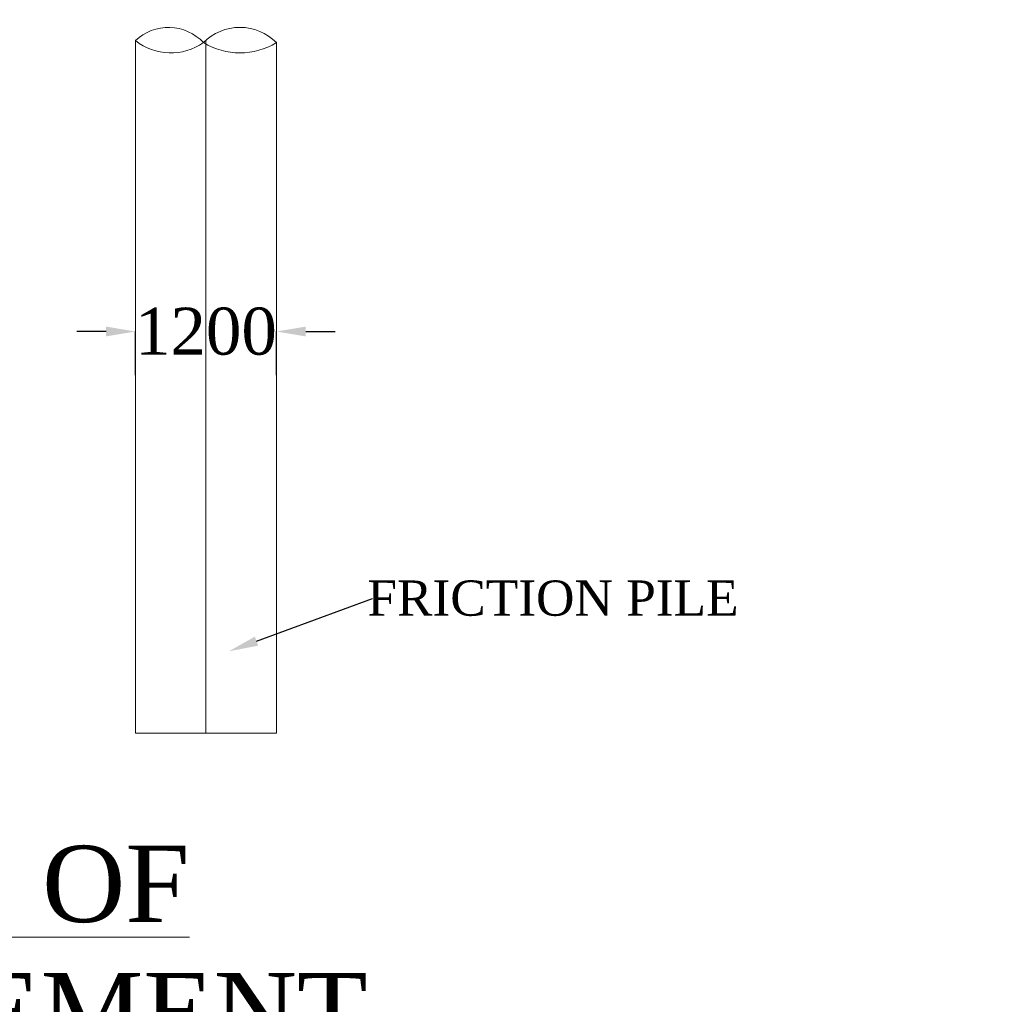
# Model space of a CAD drawing. Header units: millimetres. Extents: x -20950785 to 389010297, y -11535949 to 14056629.
# Tile 484 of 654: x 16081331 to 16097871, y -391624 to -374867. Entities that reach past the tile are written whole.
import ezdxf
from ezdxf import colors
from ezdxf.entities.mleader import LeaderData, LeaderLine
from ezdxf.math import Vec2, Vec3

# ---------------------------------------------------------------- set-up
doc = ezdxf.new("R2010")
doc.units = ezdxf.units.MM
doc.header["$LTSCALE"] = 60
doc.header["$MEASUREMENT"] = 0
doc.layers.add('TEXT', color=7, linetype='Continuous')
doc.styles.add('PDF Arial Bold', font='times.ttf')
doc.dimstyles.get("Standard").update_dxf_attribs({"dimtxt": 400, "dimasz": 215, "dimexe": 0.18, "dimexo": 0.0625, "dimgap": 0.09, "dimtad": 0, "dimtih": 1, "dimtoh": 1, "dimdec": 0, "dimzin": 4, "dimdsep": 46, "dimtxsty": 'Standard', "dimblk": 'OPEN90', "dimcen": 0, "dimadec": 0, "dimazin": 1, "dimtfac": 1, "dimtdec": 0, "dimtix": 1, "dimtofl": 0, "dimtmove": 0, "dimatfit": 3, "dimldrblk": 'OPEN30', "dimfxl": 1, "dimtolj": 1, "dimtzin": 0, "dimarcsym": 0})

# ---------------------------------------------------------------- blocks, each defined once
blk = doc.blocks.new('*D3914')
at = {"color": 0, "linetype": 'Continuous', "lineweight": -2, "ltscale": 2, "transparency": 16777216}
for p, q in [((16082801, -380174), (16082301, -380174)), ((16083301, -380916), (16083301, -380173)), ((16085701, -380916), (16085701, -380173)), ((16086201, -380174), (16086701, -380174))]:
    blk.add_line(p, q, dxfattribs=at)
at = {"color": 0, "linetype": 'Continuous', "lineweight": 9, "ltscale": 2, "transparency": 16777216}
for points in [[(16082801, -380090), (16082801, -380257), (16083301, -380174)], [(16086201, -380090), (16086201, -380257), (16085701, -380174)]]:
    blk.add_solid(points, dxfattribs=at)
at = {"layer": 'Defpoints', "color": 0, "linetype": 'Continuous', "lineweight": 9, "ltscale": 2, "transparency": 16777216}
for p in [(16085701, -380174), (16083301, -380916), (16085701, -380916)]:
    blk.add_point(p, dxfattribs=at)
at = {"color": 0, "linetype": 'Continuous', "lineweight": 9, "ltscale": 2, "transparency": 16777216, "insert": (16084501, -380174), "char_height": 500, "attachment_point": 5, "style": 'PDF Arial Bold'}
blk.add_mtext('\\A1;{\\H1.6x;1200}', dxfattribs=at)
blk = doc.blocks.new('*D3915')
at = {"color": 0, "linetype": 'Continuous', "lineweight": -2, "ltscale": 2, "transparency": 16777216}
for p, q in [((16082801, -380174), (16082301, -380174)), ((16083301, -380916), (16083301, -380173)), ((16085701, -380916), (16085701, -380173)), ((16086201, -380174), (16086701, -380174))]:
    blk.add_line(p, q, dxfattribs=at)
at = {"color": 0, "linetype": 'Continuous', "lineweight": 9, "ltscale": 2, "transparency": 16777216}
for points in [[(16082801, -380090), (16082801, -380257), (16083301, -380174)], [(16086201, -380090), (16086201, -380257), (16085701, -380174)]]:
    blk.add_solid(points, dxfattribs=at)
at = {"layer": 'Defpoints', "color": 0, "linetype": 'Continuous', "lineweight": 9, "ltscale": 2, "transparency": 16777216}
for p in [(16085701, -380174), (16083301, -380916), (16085701, -380916)]:
    blk.add_point(p, dxfattribs=at)
at = {"color": 0, "linetype": 'Continuous', "lineweight": 9, "ltscale": 2, "transparency": 16777216, "insert": (16084501, -380174), "char_height": 500, "attachment_point": 5, "style": 'PDF Arial Bold'}
blk.add_mtext('\\A1;{\\H1.6x;1200}', dxfattribs=at)
blk = doc.blocks.new('*D3916')
at = {"color": 0, "linetype": 'Continuous', "lineweight": -2, "ltscale": 2, "transparency": 16777216}
for p, q in [((16082801, -380174), (16082301, -380174)), ((16083301, -380916), (16083301, -380173)), ((16085701, -380916), (16085701, -380173)), ((16086201, -380174), (16086701, -380174))]:
    blk.add_line(p, q, dxfattribs=at)
at = {"color": 0, "linetype": 'Continuous', "lineweight": 9, "ltscale": 2, "transparency": 16777216}
for points in [[(16082801, -380090), (16082801, -380257), (16083301, -380174)], [(16086201, -380090), (16086201, -380257), (16085701, -380174)]]:
    blk.add_solid(points, dxfattribs=at)
at = {"layer": 'Defpoints', "color": 0, "linetype": 'Continuous', "lineweight": 9, "ltscale": 2, "transparency": 16777216}
for p in [(16085701, -380174), (16083301, -380916), (16085701, -380916)]:
    blk.add_point(p, dxfattribs=at)
at = {"color": 0, "linetype": 'Continuous', "lineweight": 9, "ltscale": 2, "transparency": 16777216, "insert": (16084501, -380174), "char_height": 500, "attachment_point": 5, "style": 'PDF Arial Bold'}
blk.add_mtext('\\A1;{\\H1.6x;1200}', dxfattribs=at)
blk = doc.blocks.new('*D3917')
at = {"color": 0, "linetype": 'Continuous', "lineweight": -2, "ltscale": 2, "transparency": 16777216}
for p, q in [((16082801, -380174), (16082301, -380174)), ((16083301, -380916), (16083301, -380173)), ((16085701, -380916), (16085701, -380173)), ((16086201, -380174), (16086701, -380174))]:
    blk.add_line(p, q, dxfattribs=at)
at = {"color": 0, "linetype": 'Continuous', "lineweight": 9, "ltscale": 2, "transparency": 16777216}
for points in [[(16082801, -380090), (16082801, -380257), (16083301, -380174)], [(16086201, -380090), (16086201, -380257), (16085701, -380174)]]:
    blk.add_solid(points, dxfattribs=at)
at = {"layer": 'Defpoints', "color": 0, "linetype": 'Continuous', "lineweight": 9, "ltscale": 2, "transparency": 16777216}
for p in [(16085701, -380174), (16083301, -380916), (16085701, -380916)]:
    blk.add_point(p, dxfattribs=at)
at = {"color": 0, "linetype": 'Continuous', "lineweight": 9, "ltscale": 2, "transparency": 16777216, "insert": (16084501, -380174), "char_height": 500, "attachment_point": 5, "style": 'PDF Arial Bold'}
blk.add_mtext('\\A1;{\\H1.6x;1200}', dxfattribs=at)
blk = doc.blocks.new('*D3918')
at = {"color": 0, "linetype": 'Continuous', "lineweight": -2, "ltscale": 2, "transparency": 16777216}
for p, q in [((16082801, -380174), (16082301, -380174)), ((16083301, -380916), (16083301, -380173)), ((16085701, -380916), (16085701, -380173)), ((16086201, -380174), (16086701, -380174))]:
    blk.add_line(p, q, dxfattribs=at)
at = {"color": 0, "linetype": 'Continuous', "lineweight": 9, "ltscale": 2, "transparency": 16777216}
for points in [[(16082801, -380090), (16082801, -380257), (16083301, -380174)], [(16086201, -380090), (16086201, -380257), (16085701, -380174)]]:
    blk.add_solid(points, dxfattribs=at)
at = {"layer": 'Defpoints', "color": 0, "linetype": 'Continuous', "lineweight": 9, "ltscale": 2, "transparency": 16777216}
for p in [(16085701, -380174), (16083301, -380916), (16085701, -380916)]:
    blk.add_point(p, dxfattribs=at)
at = {"color": 0, "linetype": 'Continuous', "lineweight": 9, "ltscale": 2, "transparency": 16777216, "insert": (16084501, -380174), "char_height": 500, "attachment_point": 5, "style": 'PDF Arial Bold'}
blk.add_mtext('\\A1;{\\H1.6x;1200}', dxfattribs=at)
blk = doc.blocks.new('*D3919')
at = {"color": 0, "linetype": 'Continuous', "lineweight": -2, "ltscale": 2, "transparency": 16777216}
for p, q in [((16082801, -380174), (16082301, -380174)), ((16083301, -380916), (16083301, -380173)), ((16085701, -380916), (16085701, -380173)), ((16086201, -380174), (16086701, -380174))]:
    blk.add_line(p, q, dxfattribs=at)
at = {"color": 0, "linetype": 'Continuous', "lineweight": 9, "ltscale": 2, "transparency": 16777216}
for points in [[(16082801, -380090), (16082801, -380257), (16083301, -380174)], [(16086201, -380090), (16086201, -380257), (16085701, -380174)]]:
    blk.add_solid(points, dxfattribs=at)
at = {"layer": 'Defpoints', "color": 0, "linetype": 'Continuous', "lineweight": 9, "ltscale": 2, "transparency": 16777216}
for p in [(16085701, -380174), (16083301, -380916), (16085701, -380916)]:
    blk.add_point(p, dxfattribs=at)
at = {"color": 0, "linetype": 'Continuous', "lineweight": 9, "ltscale": 2, "transparency": 16777216, "insert": (16084501, -380174), "char_height": 500, "attachment_point": 5, "style": 'PDF Arial Bold'}
blk.add_mtext('\\A1;{\\H1.6x;1200}', dxfattribs=at)
blk = doc.blocks.new('*D3920')
at = {"color": 0, "linetype": 'Continuous', "lineweight": -2, "ltscale": 2, "transparency": 16777216}
for p, q in [((16082801, -380174), (16082301, -380174)), ((16083301, -380916), (16083301, -380173)), ((16085701, -380916), (16085701, -380173)), ((16086201, -380174), (16086701, -380174))]:
    blk.add_line(p, q, dxfattribs=at)
at = {"color": 0, "linetype": 'Continuous', "lineweight": 9, "ltscale": 2, "transparency": 16777216}
for points in [[(16082801, -380090), (16082801, -380257), (16083301, -380174)], [(16086201, -380090), (16086201, -380257), (16085701, -380174)]]:
    blk.add_solid(points, dxfattribs=at)
at = {"layer": 'Defpoints', "color": 0, "linetype": 'Continuous', "lineweight": 9, "ltscale": 2, "transparency": 16777216}
for p in [(16085701, -380174), (16083301, -380916), (16085701, -380916)]:
    blk.add_point(p, dxfattribs=at)
at = {"color": 0, "linetype": 'Continuous', "lineweight": 9, "ltscale": 2, "transparency": 16777216, "insert": (16084501, -380174), "char_height": 500, "attachment_point": 5, "style": 'PDF Arial Bold'}
blk.add_mtext('\\A1;{\\H1.6x;1200}', dxfattribs=at)
blk = doc.blocks.new('*D3921')
at = {"color": 0, "linetype": 'Continuous', "lineweight": -2, "ltscale": 2, "transparency": 16777216}
for p, q in [((16082801, -380174), (16082301, -380174)), ((16083301, -380916), (16083301, -380173)), ((16085701, -380916), (16085701, -380173)), ((16086201, -380174), (16086701, -380174))]:
    blk.add_line(p, q, dxfattribs=at)
at = {"color": 0, "linetype": 'Continuous', "lineweight": 9, "ltscale": 2, "transparency": 16777216}
for points in [[(16082801, -380090), (16082801, -380257), (16083301, -380174)], [(16086201, -380090), (16086201, -380257), (16085701, -380174)]]:
    blk.add_solid(points, dxfattribs=at)
at = {"layer": 'Defpoints', "color": 0, "linetype": 'Continuous', "lineweight": 9, "ltscale": 2, "transparency": 16777216}
for p in [(16085701, -380174), (16083301, -380916), (16085701, -380916)]:
    blk.add_point(p, dxfattribs=at)
at = {"color": 0, "linetype": 'Continuous', "lineweight": 9, "ltscale": 2, "transparency": 16777216, "insert": (16084501, -380174), "char_height": 500, "attachment_point": 5, "style": 'PDF Arial Bold'}
blk.add_mtext('\\A1;{\\H1.6x;1200}', dxfattribs=at)
blk = doc.blocks.new('*D3922')
at = {"color": 0, "linetype": 'Continuous', "lineweight": -2, "ltscale": 2, "transparency": 16777216}
for p, q in [((16082801, -380174), (16082301, -380174)), ((16083301, -380916), (16083301, -380173)), ((16085701, -380916), (16085701, -380173)), ((16086201, -380174), (16086701, -380174))]:
    blk.add_line(p, q, dxfattribs=at)
at = {"color": 0, "linetype": 'Continuous', "lineweight": 9, "ltscale": 2, "transparency": 16777216}
for points in [[(16082801, -380090), (16082801, -380257), (16083301, -380174)], [(16086201, -380090), (16086201, -380257), (16085701, -380174)]]:
    blk.add_solid(points, dxfattribs=at)
at = {"layer": 'Defpoints', "color": 0, "linetype": 'Continuous', "lineweight": 9, "ltscale": 2, "transparency": 16777216}
for p in [(16085701, -380174), (16083301, -380916), (16085701, -380916)]:
    blk.add_point(p, dxfattribs=at)
at = {"color": 0, "linetype": 'Continuous', "lineweight": 9, "ltscale": 2, "transparency": 16777216, "insert": (16084501, -380174), "char_height": 500, "attachment_point": 5, "style": 'PDF Arial Bold'}
blk.add_mtext('\\A1;{\\H1.6x;1200}', dxfattribs=at)
blk = doc.blocks.new('*D3923')
at = {"color": 0, "linetype": 'Continuous', "lineweight": -2, "ltscale": 2, "transparency": 16777216}
for p, q in [((16082801, -380174), (16082301, -380174)), ((16083301, -380916), (16083301, -380173)), ((16085701, -380916), (16085701, -380173)), ((16086201, -380174), (16086701, -380174))]:
    blk.add_line(p, q, dxfattribs=at)
at = {"color": 0, "linetype": 'Continuous', "lineweight": 9, "ltscale": 2, "transparency": 16777216}
for points in [[(16082801, -380090), (16082801, -380257), (16083301, -380174)], [(16086201, -380090), (16086201, -380257), (16085701, -380174)]]:
    blk.add_solid(points, dxfattribs=at)
at = {"layer": 'Defpoints', "color": 0, "linetype": 'Continuous', "lineweight": 9, "ltscale": 2, "transparency": 16777216}
for p in [(16085701, -380174), (16083301, -380916), (16085701, -380916)]:
    blk.add_point(p, dxfattribs=at)
at = {"color": 0, "linetype": 'Continuous', "lineweight": 9, "ltscale": 2, "transparency": 16777216, "insert": (16084501, -380174), "char_height": 500, "attachment_point": 5, "style": 'PDF Arial Bold'}
blk.add_mtext('\\A1;{\\H1.6x;1200}', dxfattribs=at)
blk = doc.blocks.new('*D3924')
at = {"color": 0, "linetype": 'Continuous', "lineweight": -2, "ltscale": 2, "transparency": 16777216}
for p, q in [((16082801, -380174), (16082301, -380174)), ((16083301, -380916), (16083301, -380173)), ((16085701, -380916), (16085701, -380173)), ((16086201, -380174), (16086701, -380174))]:
    blk.add_line(p, q, dxfattribs=at)
at = {"color": 0, "linetype": 'Continuous', "lineweight": 9, "ltscale": 2, "transparency": 16777216}
for points in [[(16082801, -380090), (16082801, -380257), (16083301, -380174)], [(16086201, -380090), (16086201, -380257), (16085701, -380174)]]:
    blk.add_solid(points, dxfattribs=at)
at = {"layer": 'Defpoints', "color": 0, "linetype": 'Continuous', "lineweight": 9, "ltscale": 2, "transparency": 16777216}
for p in [(16085701, -380174), (16083301, -380916), (16085701, -380916)]:
    blk.add_point(p, dxfattribs=at)
at = {"color": 0, "linetype": 'Continuous', "lineweight": 9, "ltscale": 2, "transparency": 16777216, "insert": (16084501, -380174), "char_height": 500, "attachment_point": 5, "style": 'PDF Arial Bold'}
blk.add_mtext('\\A1;{\\H1.6x;1200}', dxfattribs=at)
blk = doc.blocks.new('*D3925')
at = {"color": 0, "linetype": 'Continuous', "lineweight": -2, "ltscale": 2, "transparency": 16777216}
for p, q in [((16082801, -380174), (16082301, -380174)), ((16083301, -380916), (16083301, -380173)), ((16085701, -380916), (16085701, -380173)), ((16086201, -380174), (16086701, -380174))]:
    blk.add_line(p, q, dxfattribs=at)
at = {"color": 0, "linetype": 'Continuous', "lineweight": 9, "ltscale": 2, "transparency": 16777216}
for points in [[(16082801, -380090), (16082801, -380257), (16083301, -380174)], [(16086201, -380090), (16086201, -380257), (16085701, -380174)]]:
    blk.add_solid(points, dxfattribs=at)
at = {"layer": 'Defpoints', "color": 0, "linetype": 'Continuous', "lineweight": 9, "ltscale": 2, "transparency": 16777216}
for p in [(16085701, -380174), (16083301, -380916), (16085701, -380916)]:
    blk.add_point(p, dxfattribs=at)
at = {"color": 0, "linetype": 'Continuous', "lineweight": 9, "ltscale": 2, "transparency": 16777216, "insert": (16084501, -380174), "char_height": 500, "attachment_point": 5, "style": 'PDF Arial Bold'}
blk.add_mtext('\\A1;{\\H1.6x;1200}', dxfattribs=at)
blk = doc.blocks.new('*D3926')
at = {"color": 0, "linetype": 'Continuous', "lineweight": -2, "ltscale": 2, "transparency": 16777216}
for p, q in [((16082801, -380174), (16082301, -380174)), ((16083301, -380916), (16083301, -380173)), ((16085701, -380916), (16085701, -380173)), ((16086201, -380174), (16086701, -380174))]:
    blk.add_line(p, q, dxfattribs=at)
at = {"color": 0, "linetype": 'Continuous', "lineweight": 9, "ltscale": 2, "transparency": 16777216}
for points in [[(16082801, -380090), (16082801, -380257), (16083301, -380174)], [(16086201, -380090), (16086201, -380257), (16085701, -380174)]]:
    blk.add_solid(points, dxfattribs=at)
at = {"layer": 'Defpoints', "color": 0, "linetype": 'Continuous', "lineweight": 9, "ltscale": 2, "transparency": 16777216}
for p in [(16085701, -380174), (16083301, -380916), (16085701, -380916)]:
    blk.add_point(p, dxfattribs=at)
at = {"color": 0, "linetype": 'Continuous', "lineweight": 9, "ltscale": 2, "transparency": 16777216, "insert": (16084501, -380174), "char_height": 500, "attachment_point": 5, "style": 'PDF Arial Bold'}
blk.add_mtext('\\A1;{\\H1.6x;1200}', dxfattribs=at)
blk = doc.blocks.new('*D3927')
at = {"color": 0, "linetype": 'Continuous', "lineweight": -2, "ltscale": 2, "transparency": 16777216}
for p, q in [((16082801, -380174), (16082301, -380174)), ((16083301, -380916), (16083301, -380173)), ((16085701, -380916), (16085701, -380173)), ((16086201, -380174), (16086701, -380174))]:
    blk.add_line(p, q, dxfattribs=at)
at = {"color": 0, "linetype": 'Continuous', "lineweight": 9, "ltscale": 2, "transparency": 16777216}
for points in [[(16082801, -380090), (16082801, -380257), (16083301, -380174)], [(16086201, -380090), (16086201, -380257), (16085701, -380174)]]:
    blk.add_solid(points, dxfattribs=at)
at = {"layer": 'Defpoints', "color": 0, "linetype": 'Continuous', "lineweight": 9, "ltscale": 2, "transparency": 16777216}
for p in [(16085701, -380174), (16083301, -380916), (16085701, -380916)]:
    blk.add_point(p, dxfattribs=at)
at = {"color": 0, "linetype": 'Continuous', "lineweight": 9, "ltscale": 2, "transparency": 16777216, "insert": (16084501, -380174), "char_height": 500, "attachment_point": 5, "style": 'PDF Arial Bold'}
blk.add_mtext('\\A1;{\\H1.6x;1200}', dxfattribs=at)
blk = doc.blocks.new('*D3928')
at = {"color": 0, "linetype": 'Continuous', "lineweight": -2, "ltscale": 2, "transparency": 16777216}
for p, q in [((16082801, -380174), (16082301, -380174)), ((16083301, -380916), (16083301, -380173)), ((16085701, -380916), (16085701, -380173)), ((16086201, -380174), (16086701, -380174))]:
    blk.add_line(p, q, dxfattribs=at)
at = {"color": 0, "linetype": 'Continuous', "lineweight": 9, "ltscale": 2, "transparency": 16777216}
for points in [[(16082801, -380090), (16082801, -380257), (16083301, -380174)], [(16086201, -380090), (16086201, -380257), (16085701, -380174)]]:
    blk.add_solid(points, dxfattribs=at)
at = {"layer": 'Defpoints', "color": 0, "linetype": 'Continuous', "lineweight": 9, "ltscale": 2, "transparency": 16777216}
for p in [(16085701, -380174), (16083301, -380916), (16085701, -380916)]:
    blk.add_point(p, dxfattribs=at)
at = {"color": 0, "linetype": 'Continuous', "lineweight": 9, "ltscale": 2, "transparency": 16777216, "insert": (16084501, -380174), "char_height": 500, "attachment_point": 5, "style": 'PDF Arial Bold'}
blk.add_mtext('\\A1;{\\H1.6x;1200}', dxfattribs=at)
blk = doc.blocks.new('*D3929')
at = {"color": 0, "linetype": 'Continuous', "lineweight": -2, "ltscale": 2, "transparency": 16777216}
for p, q in [((16082801, -380174), (16082301, -380174)), ((16083301, -380916), (16083301, -380173)), ((16085701, -380916), (16085701, -380173)), ((16086201, -380174), (16086701, -380174))]:
    blk.add_line(p, q, dxfattribs=at)
at = {"color": 0, "linetype": 'Continuous', "lineweight": 9, "ltscale": 2, "transparency": 16777216}
for points in [[(16082801, -380090), (16082801, -380257), (16083301, -380174)], [(16086201, -380090), (16086201, -380257), (16085701, -380174)]]:
    blk.add_solid(points, dxfattribs=at)
at = {"layer": 'Defpoints', "color": 0, "linetype": 'Continuous', "lineweight": 9, "ltscale": 2, "transparency": 16777216}
for p in [(16085701, -380174), (16083301, -380916), (16085701, -380916)]:
    blk.add_point(p, dxfattribs=at)
at = {"color": 0, "linetype": 'Continuous', "lineweight": 9, "ltscale": 2, "transparency": 16777216, "insert": (16084501, -380174), "char_height": 500, "attachment_point": 5, "style": 'PDF Arial Bold'}
blk.add_mtext('\\A1;{\\H1.6x;1200}', dxfattribs=at)

msp = doc.modelspace()

# ---------------------------------------------------------------- linework, layer by layer
at = {"color": 7, "linetype": 'Continuous', "lineweight": 9, "ltscale": 2}
for p, q in [((16083300.7, -387008.97), (16083300.7, -375223.97)), ((16084500.7, -387008.97), (16084500.7, -375217.98)), ((16085700.7, -387008.97), (16085700.7, -375257.65)), ((16083300.7, -387008.97), (16085700.7, -387008.97))]:
    msp.add_line(p, q, dxfattribs=at)
msp.add_circle((16160900.55, -355869.55), 347474.95, dxfattribs=at)
at = {"color": 7, "linetype": 'Continuous', "lineweight": 9}
for centre, radius, start, end in [((16083863.11, -375813.06), 814.45, 42.995614, 133.673132), ((16085079.76, -375871.55), 873.19, 44.673197, 135.326803), ((16083902.49, -374458.81), 973.46, 231.815292, 304.853454), ((16085079.76, -374235.48), 1196, 238.722251, 301.277749)]:
    msp.add_arc(centre, radius, start, end, dxfattribs=at)

# ---------------------------------------------------------------- texts
at = {"linetype": 'Continuous', "lineweight": 9, "attachment_point": 1}
for s, insert, char_height, width in [('\\pi7448.80773;{\\fTimes New Roman|b0|i0|c0|p18;\\LCertified that the boring details  shown are correct.}', (14742296.26, -375947.99), 1915.15152, 72153.3279), ('\\pi5418.09167,t45718.09167;{\\fTimes New Roman|b0|i0|c0|p18;\\L ELEVATION OF \\P\\pi2504.57329,t42804.57329;ABUTMENT ELEMENT \\P\\pi7381.21352,t47681.21352;DIRECTION}', (16064187.57, -388923.96), 1300, 25045.2677)]:
    msp.add_mtext(s, dxfattribs=dict(at, insert=insert, char_height=char_height, width=width))
at = {"layer": 'TEXT', "linetype": 'Continuous', "lineweight": 9, "char_height": 1300, "attachment_point": 1}
for s, insert, width in [('\\pi2427.77062;{\\fTimes New Roman|b0|i0|c0|p18;\\LELEVATION OF PIER \\P\\pi3593.74034;ALONG CURRENT \\P\\pi6498.82325;DIRECTION  }', (14680533.09, -379063.5), 23280.4872), ('\\pi1974.11068;{\\fTimes New Roman|b0|i0|c0|p18;\\LELEVATION OF PIER \\P\\pi3681.82517;ALONG TRAFFIC  \\P\\pi6045.16331;DIRECTION  }', (14701175.54, -379516.22), 22373.1673)]:
    msp.add_mtext(s, dxfattribs=dict(at, insert=insert, width=width))

# ---------------------------------------------------------------- dimensions: what is measured, and where the dimension line sits
at = {"color": 7, "linetype": 'Continuous', "lineweight": 9, "ltscale": 2}
for picture in ['*D3914', '*D3915', '*D3916', '*D3917', '*D3918', '*D3919', '*D3920', '*D3921', '*D3922', '*D3923', '*D3924', '*D3925', '*D3926', '*D3927', '*D3928', '*D3929']:
    dim = msp.add_linear_dim(base=(16085700.7, -380173.55), p1=(16083300.7, -380916.47), p2=(16085700.7, -380916.47), text='{\\H1.6x;1200}', dimstyle='Standard', override={"dimtxt": 500, "dimasz": 500, "dimtxsty": 'PDF Arial Bold', "dimfxl": 300}, dxfattribs=at)
    dim.commit()
    dim.dimension.update_dxf_attribs({"geometry": picture, "text_midpoint": (16084500.7, -380173.55)})

# ---------------------------------------------------------------- leaders
ml = msp.add_multileader_mtext('Standard', dxfattribs=at)
ml.set_content('{\\fTimes New Roman|b0|i0|c0|p18;\\C256;FRICTION PILE}', color=7)
ml.set_leader_properties()
ml.build(insert=Vec2(0, 0))
ml.multileader.update_dxf_attribs({"text_right_attachment_type": 6, "dogleg_length": 0.36, "arrow_head_size": 500})
ctx = ml.context
ctx.base_point, ctx.char_height, ctx.arrow_head_size, ctx.landing_gap_size, ctx.plane_origin = Vec3(16087338.36, -384716.89), 600, 500, 0.09, Vec3(16084893, -383753)
ctx.right_attachment, ctx.text_align_type = 6, 1
notes = []
notes.append((ctx, [(0, (1, 1, 0), (16087338, -384716.89), (1, 0), 0.36, [(0, [(16084893, -385616)], 0, [])])]))
ctx.mtext.insert, ctx.mtext.alignment, ctx.mtext.flow_direction = Vec3(16090409.61, -384410.19), 2, 5
for ctx, leaders in notes:
    for number, flags, end, landing, length, lines in leaders:
        leader = LeaderData()
        leader.index, (leader.has_last_leader_line, leader.has_dogleg_vector, leader.attachment_direction) = number, flags
        leader.last_leader_point, leader.dogleg_vector, leader.dogleg_length = Vec3(end), Vec3(landing), length
        for number, points, colour, breaks in lines:
            line = LeaderLine()
            line.index, line.vertices, line.color, line.breaks = number, Vec3.list(points), colors.encode_raw_color(colour), breaks
            leader.lines.append(line)
        ctx.leaders.append(leader)

doc.saveas('drawing.dxf')
